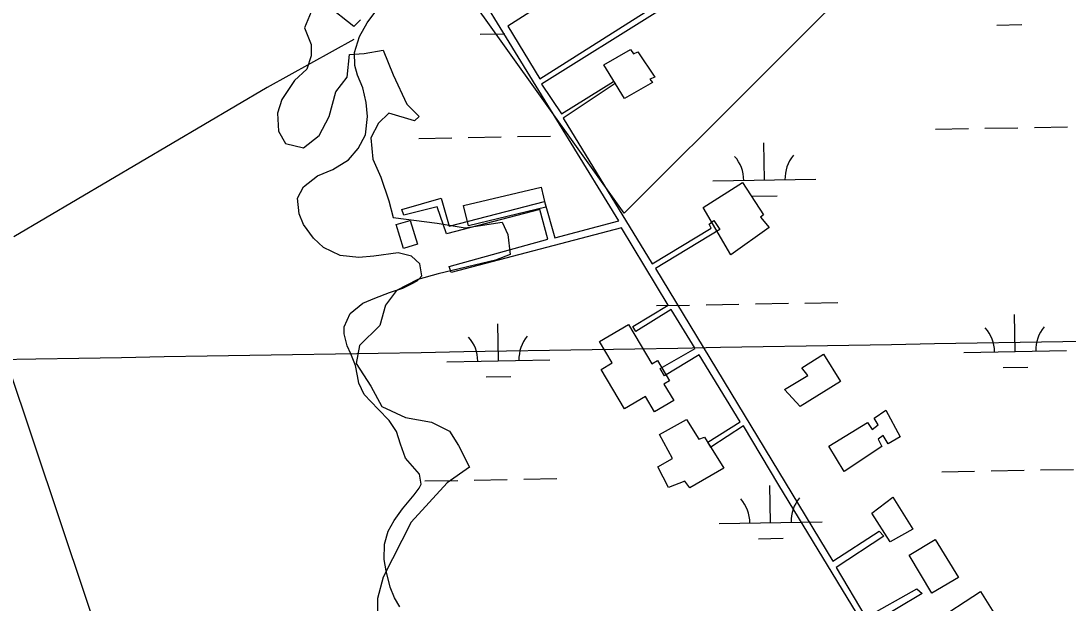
# Model space of a CAD drawing. Extents: x 3914892 to 3953151, y 242587 to 268572.
# Drawn here: x 3942133 to 3943150, y 254251 to 254816 of the extents above; entities that cross this region are included whole.
import ezdxf

# ---------------------------------------------------------------- set-up
doc = ezdxf.new("R2010")
doc.units = 0
for name, color, linetype in [('V-BLDG-OTLN', 7, 'Continuous'), ('V-CHAN-DOCK', 7, 'Continuous'), ('V-GRID-MAJR', 7, 'Continuous'), ('V-LEVE-TOET', 7, 'Continuous'), ('V-RIVR-EDGE', 7, 'Continuous'), ('V-TOPO-DPTH', 7, 'Continuous'), ('V-TOPO-MINR', 7, 'Continuous'), ('V-UTIL-LINE', 7, 'Continuous'), ('V-WETL-SWMP', 7, 'Continuous')]:
    doc.layers.add(name, color=color, linetype=linetype)

msp = doc.modelspace()

# ---------------------------------------------------------------- linework, layer by layer
at = {"layer": 'V-BLDG-OTLN'}
for points in [[(3942699.176, 254773.155), (3942725.134, 254788.173), (3942728.018, 254783.753), (3942732.159, 254785.66), (3942748.764, 254761.11800000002), (3942743.965, 254759.15600000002), (3942746.4760000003, 254756.052), (3942719.4, 254740.526)], [(3942563.05632241, 254636.5083061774), (3942638.3169677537, 254654.42750744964), (3942642.969807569, 254634.88558022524), (3942567.7091622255, 254616.96637895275)], [(3942795.6380000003, 254634.783), (3942833.748, 254659.052), (3942854.115, 254627.53100000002), (3942851.469, 254625.14800000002), (3942859.6380000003, 254615.299), (3942822.477, 254588.533)], [(3942511.09063872, 254622.17294515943), (3942518.2583192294, 254598.8779835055), (3942504.6590983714, 254594.69360785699), (3942497.4914178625, 254617.98856951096)], [(3942719.182, 254439.22400000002), (3942696.599, 254477.34600000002), (3942707.347, 254483.71300000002), (3942695.045, 254504.48200000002), (3942723.203, 254521.162), (3942745.95, 254482.76200000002), (3942751.418, 254486), (3942763.0530000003, 254466.356), (3942757.5640000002, 254463.104), (3942767.048, 254447.095), (3942748.5160000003, 254436.11500000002), (3942739.5330000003, 254451.28100000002)], [(3942889.705, 254441.333), (3942874.761, 254458.006), (3942897.231, 254471.369), (3942891.5160000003, 254479.03100000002), (3942912.673, 254492.083), (3942929.127, 254465.84600000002)], [(3942932.664, 254378.331), (3942917.566, 254403.046), (3942955.198, 254425.881), (3942959.685, 254419.219), (3942965.631, 254423.782), (3942961.793, 254430.239), (3942972.878, 254437.938), (3942986.848, 254411.926), (3942975.3850000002, 254405.283), (3942970.589, 254413.192), (3942965.639, 254409.727), (3942969.139, 254402.62)], [(3942751.524, 254382.707), (3942766.0160000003, 254391.078), (3942753.187, 254414.324), (3942779.3340000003, 254428.94700000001), (3942791.434, 254409.696), (3942797.0840000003, 254411.777), (3942815.77, 254381.655), (3942782.824, 254362.35), (3942777.88, 254368.824), (3942761.98, 254362.76)], [(3942977.251, 254309.87900000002), (3942959.384, 254337.836), (3942979.856, 254353.382), (3942999.316, 254322.332)], [(3943017.627, 254260.053), (3942995.828, 254297.015), (3943020.9390000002, 254312.236), (3943043.651, 254275.261)], [(3943019.282, 254232.179), (3943064.848, 254261.77300000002), (3943081.044, 254235.866), (3943034.718, 254208.242)]]:
    msp.add_lwpolyline(points, close=True, dxfattribs=at)
at = {"layer": 'V-CHAN-DOCK'}
for points in [[(3942503.202, 254632.797), (3942541.17, 254643.836), (3942549.168, 254616.657), (3942641.449, 254640.508), (3942651.727, 254605.337), (3942713.653, 254621.62900000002), (3942567.153, 254860.854), (3942469.812, 255021.079)], [(3942653.2800000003, 254840.995), (3942605.895, 254810.576), (3942637.066, 254759.601), (3942749.083, 254830.56)], [(3942751.795, 254824.953), (3942638.588, 254754.403), (3942658.1070000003, 254725.479), (3942708.691, 254757.051), (3942710.255, 254755.04), (3942659.647, 254721.479), (3942746.136, 254579.795), (3942803.529, 254614.459), (3942801.592, 254618.467), (3942806.018, 254621.992), (3942811.873, 254613.155), (3942749.2630000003, 254575.373), (3942921.437, 254291.217)], [(3943001.919, 254146.82700000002), (3942869.078, 254365.168), (3942834.808, 254422.553), (3942803.083, 254401.877), (3942800.359, 254406.692), (3942831.677, 254426.578), (3942791.938, 254491.6), (3942758.228, 254471.34900000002), (3942753.9390000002, 254478.173), (3942788.0360000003, 254497.623), (3942764.6580000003, 254535.75400000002), (3942730.1350000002, 254514.32), (3942727.413, 254519.133), (3942761.529, 254539.779), (3942716.348, 254614.826), (3942550.958, 254571.64800000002), (3942549.041, 254577.247), (3942644.94, 254603.834), (3942636.963, 254632.604), (3942546.2800000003, 254609.132), (3942537.472, 254635.125), (3942505.119, 254627.198), (3942503.202, 254632.797)], [(3942921.437, 254291.217), (3942966.415, 254320.477), (3942971.127, 254315.635), (3942924.941, 254285.2), (3942953.752, 254236.644), (3943003.086, 254264.25100000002), (3943008.202, 254259.805), (3942958.444, 254230.211)]]:
    msp.add_lwpolyline(points, dxfattribs=at)
at = {"layer": 'V-GRID-MAJR'}
msp.add_spline([(3919048.168, 254080.336), (3924366.077, 254173.55000000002), (3929683.974, 254267.537), (3935001.8570000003, 254362.298), (3940319.725, 254457.832), (3945637.58, 254554.14), (3950955.421, 254651.22100000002), (3950955.4220000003, 254651.22100000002)], degree=3, dxfattribs=at)
at = {"layer": 'V-LEVE-TOET'}
msp.add_lwpolyline([(3942456.447, 254797.589), (3942372.282, 254751.159), (3942126.284, 254606.267)], dxfattribs=at)
at = {"layer": 'V-RIVR-EDGE'}
for points in [[(3942415.0573419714, 254824.50300709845), (3942408.511671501, 254809.22977600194), (3942415.0573419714, 254792.86559982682), (3942415.0573419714, 254781.95614904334), (3942410.693561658, 254768.86480810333), (3942398.6931657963, 254757.95535732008), (3942386.692769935, 254739.4092909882), (3942382.3289896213, 254726.31795004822), (3942383.4199346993, 254708.86282879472), (3942389.9656051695, 254696.8624329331), (3942407.4207264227, 254692.49865261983), (3942422.6939575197, 254704.49904848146), (3942432.5124632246, 254723.04511481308), (3942439.058133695, 254747.04590653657), (3942449.967584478, 254761.22819255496), (3942452.149474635, 254783.0470941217), (3942466.3317606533, 254784.13803920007), (3942484.8778269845, 254787.41087443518), (3942494.69633269, 254763.4100827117), (3942507.78767363, 254735.04551067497), (3942519.7880694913, 254723.04511481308), (3942515.424289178, 254718.68133449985), (3942490.332552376, 254726.31795004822), (3942480.5140466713, 254716.4994443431), (3942472.877431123, 254702.31715832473), (3942475.0593212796, 254681.58920183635), (3942482.695936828, 254664.13408058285), (3942490.332552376, 254641.22423393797), (3942494.69633269, 254624.86005776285), (3942537.243190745, 254619.40533237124), (3942564.5168177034, 254615.04155205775), (3942600.518005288, 254620.49627744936), (3942605.97273068, 254608.49588158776), (3942608.154620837, 254588.85887017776), (3942593.9723348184, 254583.40414478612), (3942538.3341358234, 254570.31280384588), (3942518.697124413, 254564.85807845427), (3942497.969167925, 254553.94862767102), (3942487.059717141, 254539.76634165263), (3942481.60499175, 254520.1293302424), (3942461.9679803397, 254500.4923188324), (3942458.6951451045, 254483.0371975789), (3942472.877431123, 254461.21829601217), (3942483.7868819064, 254441.58128460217), (3942506.6967285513, 254430.67183381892), (3942531.788465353, 254426.30805350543), (3942549.243586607, 254417.58049287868), (3942557.971147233, 254403.39820686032), (3942568.880598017, 254382.67025037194), (3942547.06169645, 254367.3970192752), (3942512.1514539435, 254329.21394153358), (3942484.8778269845, 254275.75763269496), (3942479.4231015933, 254255.02967620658), (3942479.4231015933, 254229.93793940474)], [(3942463.058925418, 254816.8663915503), (3942456.513254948, 254810.32072108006), (3942430.3305730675, 254831.04867756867)]]:
    msp.add_lwpolyline(points, dxfattribs=at)
at = {"layer": 'V-TOPO-DPTH'}
msp.add_lwpolyline([(3942222.1835854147, 254178.56624774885), (3942017.411323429, 254788.53732273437), (3942002.862631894, 254833.05917053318), (3941863.125564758, 255230.66396586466), (3941849.8602663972, 255267.77576200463), (3941836.3326747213, 255304.79011169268), (3941822.4116430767, 255341.65829170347), (3941808.2283181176, 255378.4290252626), (3941793.7566658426, 255415.08989426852), (3941779.1629464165, 255451.70175208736), (3941764.3861262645, 255488.24009312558), (3941749.4872389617, 255524.72942297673), (3941579.4911438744, 255938.1124331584)], dxfattribs=at)
at = {"layer": 'V-TOPO-MINR'}
msp.add_lwpolyline([(3942222.1835854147, 254178.56624774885), (3942017.411323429, 254788.53732273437), (3942002.862631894, 254833.05917053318), (3941863.125564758, 255230.66396586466), (3941849.8602663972, 255267.77576200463), (3941836.3326747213, 255304.79011169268), (3941822.4116430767, 255341.65829170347), (3941808.2283181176, 255378.4290252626), (3941793.7566658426, 255415.08989426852), (3941779.1629464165, 255451.70175208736), (3941764.3861262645, 255488.24009312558), (3941749.4872389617, 255524.72942297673), (3941578.6697736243, 255940.10977613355), (3941562.562900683, 255979.56324151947), (3941546.5906455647, 256019.070731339), (3941530.820317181, 256058.65925780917), (3941528.00977624, 256065.7850620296)], dxfattribs=at)
at = {"layer": 'V-UTIL-LINE'}
msp.add_lwpolyline([(3948169.112479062, 248539.50413968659), (3943237.974, 255147.11500000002), (3942718.963, 254629.19700000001), (3942249.252, 255285.98200000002), (3942181.881, 255241.059)], dxfattribs=at)
at = {"layer": 'V-WETL-SWMP'}
for p, q in [((3942469.538, 254813.96200000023), (3942478.795, 254826.41200000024)), ((3942461.815, 254800.525), (3942469.538, 254813.96200000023)), ((3943080.9462637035, 254811.79319207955), (3943104.942423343, 254812.22252008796)), ((3942457.16, 254785.112), (3942461.815, 254800.525)), ((3942579.1185765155, 254802.81472700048), (3942603.1147361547, 254803.2440550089)), ((3942457.573, 254772.533), (3942457.16, 254785.112)), ((3942460.156, 254763.214), (3942457.573, 254772.533)), ((3942465.216, 254750.96000000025), (3942460.156, 254763.214)), ((3942468.313, 254736.605), (3942465.216, 254750.96000000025)), ((3942469.677, 254722.85300000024), (3942468.313, 254736.605)), ((3942467.701, 254705.277), (3942469.677, 254722.85300000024)), ((3943069.3292937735, 254711.5683424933), (3943101.324173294, 254712.14077983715)), ((3943117.321613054, 254712.4269985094), (3943149.316492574, 254712.99943585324)), ((3942460.752, 254691.829), (3942467.701, 254705.277)), ((3942519.509287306, 254701.73122139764), (3942551.504166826, 254702.30365874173)), ((3942567.5016065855, 254702.58987741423), (3942599.4964861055, 254703.16231475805)), ((3942615.4939258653, 254703.44853343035), (3942647.4888053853, 254704.02097077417)), ((3943021.336974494, 254710.7096864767), (3943053.3318540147, 254711.2821238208)), ((3942451.128, 254680.932), (3942460.752, 254691.82900000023)), ((3942855.1302780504, 254661.29856370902), (3942854.4862860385, 254697.29280316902)), ((3942421.133, 254665.47), (3942436.11, 254671.654)), ((3942436.11, 254671.654), (3942451.128, 254680.932)), ((3942407.448, 254654.62700000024), (3942421.133, 254665.47)), ((3942805.138278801, 254660.40413035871), (3942905.1222773, 254662.19299705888)), ((3942401.693, 254643.678), (3942407.448, 254654.62700000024)), ((3942403.2320000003, 254628.57), (3942401.693, 254643.678)), ((3942843.4082382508, 254645.6553688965), (3942867.4043978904, 254646.0846969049)), ((3942407.737, 254618.258), (3942403.2320000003, 254628.57)), ((3942417.2320000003, 254604.97800000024), (3942407.737, 254618.258)), ((3942426.977, 254595.95000000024), (3942417.2320000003, 254604.97800000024)), ((3942443.312, 254587.995), (3942426.977, 254595.95000000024)), ((3942499.4450000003, 254590.72800000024), (3942475.801, 254587.36800000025)), ((3942512.554, 254587.45800000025), (3942499.4450000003, 254590.72800000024)), ((3942461.278, 254586.20700000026), (3942443.312, 254587.99500000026)), ((3942475.801, 254587.36800000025), (3942461.278, 254586.20700000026)), ((3942520.383, 254579.81000000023), (3942512.554, 254587.45800000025)), ((3942522.552, 254568.36800000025), (3942520.383, 254579.81000000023)), ((3942504.014, 254556.236), (3942512.972, 254560.759)), ((3942512.972, 254560.759), (3942518.037, 254563.39900000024)), ((3942518.037, 254563.39900000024), (3942519.9960000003, 254565.30700000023)), ((3942519.9960000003, 254565.30700000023), (3942522.552, 254568.36800000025)), ((3942477, 254546.731), (3942491.19, 254551.958)), ((3942491.19, 254551.958), (3942504.014, 254556.236)), ((3942453.008, 254531.76900000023), (3942465.329, 254541.85700000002)), ((3942465.329, 254541.85700000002), (3942477, 254546.731)), ((3942750.451284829, 254539.3354801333), (3942782.4461643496, 254539.90791747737)), ((3942798.4436041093, 254540.19413614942), (3942830.4384836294, 254540.76657349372)), ((3942846.435923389, 254541.05279216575), (3942878.430802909, 254541.62522950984)), ((3942894.4282426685, 254541.9114481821), (3942926.4231221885, 254542.4838855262)), ((3942447.227, 254518.88700000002), (3942453.008, 254531.76900000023)), ((3943098.619415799, 254494.81461988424), (3943097.975423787, 254530.80885934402)), ((3942446.943, 254512.12), (3942447.227, 254518.88700000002)), ((3942596.7917286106, 254485.83615480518), (3942596.1477365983, 254521.83039426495)), ((3942450.076, 254500.47200000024), (3942446.943, 254512.12)), ((3942453.452, 254492.497), (3942450.076, 254500.47200000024)), ((3942458.137, 254481.21500000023), (3942453.452, 254492.497)), ((3943048.6274165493, 254493.92018653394), (3943148.6114150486, 254495.70905323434)), ((3942459.9390000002, 254471.326), (3942458.137, 254481.21500000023)), ((3942546.7997293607, 254484.94172145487), (3942646.7837278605, 254486.73058815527)), ((3943086.8973759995, 254479.17142507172), (3943110.8935356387, 254479.60075308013)), ((3942461.3910000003, 254464.149), (3942459.9390000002, 254471.326)), ((3942585.0696888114, 254470.19295999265), (3942609.0658484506, 254470.62228800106)), ((3942466.466, 254453.05600000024), (3942461.3910000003, 254464.149)), ((3942480.205, 254438.946), (3942466.466, 254453.05600000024)), ((3942490.8910000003, 254427.97100000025), (3942480.205, 254438.946)), ((3942497.9050000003, 254417.23800000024), (3942490.8910000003, 254427.97100000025)), ((3942501.608, 254404.80900000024), (3942497.9050000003, 254417.23800000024)), ((3942506.649, 254391.20200000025), (3942501.608, 254404.80900000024)), ((3942520.37, 254375.73700000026), (3942506.649, 254391.20200000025)), ((3943027.28808679, 254378.08791946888), (3943059.2829663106, 254378.66035681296)), ((3943075.28040607, 254378.94657548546), (3943107.27528559, 254379.51901282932)), ((3943123.2727253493, 254379.80523150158), (3943155.2676048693, 254380.3776688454)), ((3942521.788, 254366.04700000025), (3942520.37, 254375.73700000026)), ((3942525.460399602, 254369.1094543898), (3942557.455279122, 254369.6818917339)), ((3942573.452718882, 254369.9681104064), (3942605.447598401, 254370.54054775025)), ((3942621.4450381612, 254370.8267664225), (3942653.439917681, 254371.39920376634)), ((3942515.073, 254355.69100000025), (3942519.9960000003, 254362.20200000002)), ((3942519.9960000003, 254362.20200000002), (3942521.788, 254366.04700000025)), ((3942861.081390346, 254328.67679670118), (3942860.437398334, 254364.6710361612)), ((3942503.671, 254341.91600000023), (3942515.073, 254355.69100000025)), ((3942495.592, 254330.804), (3942503.671, 254341.91600000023)), ((3942489.844, 254320.43600000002), (3942495.592, 254330.804)), ((3942811.0893910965, 254327.78236335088), (3942911.073389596, 254329.57123005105)), ((3942486.3880000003, 254307.909), (3942489.844, 254320.43600000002)), ((3942485.8030000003, 254293.022), (3942486.3880000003, 254307.909)), ((3942849.3593505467, 254313.03360188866), (3942873.3555101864, 254313.46292989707)), ((3942487.7830000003, 254281.97000000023), (3942485.8030000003, 254293.022)), ((3942491.824, 254265.861), (3942487.7830000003, 254281.97000000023)), ((3942495.9420000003, 254255.554), (3942491.824, 254265.861)), ((3942501.048, 254246.78100000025), (3942495.9420000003, 254255.554))]:
    msp.add_line(p, q, dxfattribs=at)
for centre, radius, start, end in [((3942799.8876880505, 254660.78506842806), 35.24628790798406, 0.25317973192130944, 41.79683806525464), ((3942910.3558808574, 254662.7615134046), 35.24628790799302, 140.25317672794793, 181.79683506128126), ((3943153.845018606, 254496.27756957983), 35.24628790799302, 140.25317672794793, 181.79683506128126), ((3942541.5491386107, 254485.32265952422), 35.24628790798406, 0.25317973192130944, 41.79683806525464), ((3942652.017331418, 254487.29910450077), 35.24628790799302, 140.25317672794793, 181.79683506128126), ((3943043.3768257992, 254494.30112460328), 35.24628790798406, 0.25317973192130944, 41.79683806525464), ((3942805.838800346, 254328.16330142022), 35.24628790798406, 0.25317973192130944, 41.79683806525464), ((3942916.306993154, 254330.13974639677), 35.24628790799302, 140.25317672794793, 181.79683506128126)]:
    msp.add_arc(centre, radius, start, end, dxfattribs=at)

doc.saveas('drawing.dxf')
